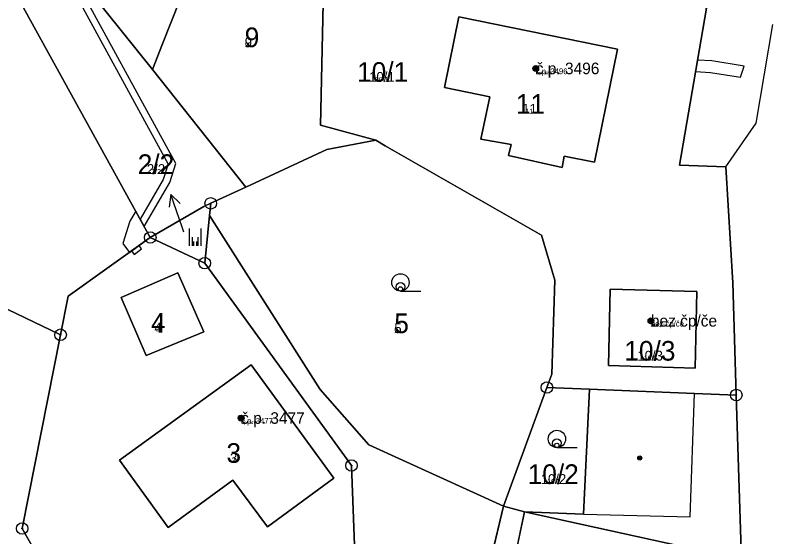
# Model space of a CAD drawing. Extents: x -759873 to -758487, y -975024 to -973516.
# Drawn here: x -759256 to -759190.5, y -974381.9 to -974336.8 of the extents above; entities that cross this region are included whole.
import ezdxf

# ---------------------------------------------------------------- set-up
doc = ezdxf.new("R2010")
doc.units = 0
for name, color, linetype in [('KAT_02_hranice parcel', 7, 'Continuous'), ('KAT_03_1000_st čísla parcelní', 7, 'Continuous'), ('KAT_03_1000_čísla parcelní', 7, 'Continuous'), ('KAT_03_1000_čísla popisná', 7, 'Continuous'), ('KAT_03_250_st čísla parcelní', 7, 'Continuous'), ('KAT_03_250_čísla parcelní', 7, 'Continuous'), ('KAT_03_250_čísla popisná', 7, 'Continuous'), ('KAT_03_500_st čísla parcelní', 7, 'Continuous'), ('KAT_03_500_čísla parcelní', 7, 'Continuous'), ('KAT_03_500_čísla popisná', 7, 'Continuous'), ('KAT_04_vnitřní kresba', 7, 'Continuous'), ('KAT_05_1000_značky kultur', 7, 'Continuous'), ('KAT_05_250_značky kultur', 7, 'Continuous'), ('KAT_05_500_značky kultur', 7, 'Continuous'), ('KAT_07_1000_značky budov', 7, 'Continuous'), ('KAT_07_250_značky budov', 7, 'Continuous'), ('KAT_07_500_značky budov', 7, 'Continuous'), ('KAT_10_věcná břemena', 7, 'Continuous'), ('KAT_11_značky bodu BP', 7, 'Continuous'), ('KAT_12_pomocná šipka', 7, 'Continuous'), ('KAT_14_plocha_budovy', 7, 'Continuous'), ('KAT_14_plocha_pozemek', 7, 'Continuous')]:
    doc.layers.add(name, color=color, linetype=linetype)

msp = doc.modelspace()

# ---------------------------------------------------------------- linework, layer by layer
at = {"layer": 'KAT_02_hranice parcel'}
for p, q in [((-759244.28, -974356.01), (-759262.85, -974322.33)), ((-759244.1, -974341.47), (-759236.02, -974351.64)), ((-759194.5, -974349.88), (-759193.89, -974359.92)), ((-759236.02, -974351.64), (-759239.05, -974353.05)), ((-759239.05, -974353.05), (-759239.16, -974354.11)), ((-759239.57, -974358.23), (-759239.16, -974354.11)), ((-759239.57, -974358.23), (-759244.28, -974356.01)), ((-759193.89, -974359.92), (-759193.58, -974369.65)), ((-759213.72, -974379.28), (-759209.96, -974369)), ((-759209.96, -974369), (-759206.27, -974369.15)), ((-759217.05, -974393.25), (-759213.72, -974379.28))]:
    msp.add_line(p, q, dxfattribs=at)
for points in [[(-759235.61, -974320.02), (-759243.22, -974339.24), (-759244.1, -974341.47)], [(-759244.1, -974341.47), (-759250.68, -974333.2), (-759253.56, -974321.83)], [(-759224.77, -974347.59), (-759229.56, -974346.28), (-759229.08, -974325.16), (-759216.63, -974330.16), (-759217.5, -974328.24)], [(-759196.17, -974336.14), (-759198.49, -974349.74), (-759194.5, -974349.88)], [(-759217.58, -974336.89), (-759218.83, -974343.02), (-759214.91, -974343.82), (-759215.67, -974347.49), (-759213.06, -974347.95), (-759213.29, -974348.92), (-759208.65, -974349.96), (-759208.46, -974348.98), (-759205.86, -974349.5), (-759203.85, -974339.69), (-759217.58, -974336.89)], [(-759224.77, -974347.59), (-759229, -974348.38), (-759236.02, -974351.64)], [(-759209.96, -974369), (-759209.54, -974367.85), (-759209.27, -974359.71), (-759210.44, -974355.81), (-759223.96, -974348.06), (-759224.77, -974347.59)], [(-759265.03, -974350.94), (-759264.01, -974358.69), (-759252.89, -974364.02), (-759252.04, -974364.43)], [(-759244.28, -974356.01), (-759239.65, -974353.33), (-759239.05, -974353.05)], [(-759239.16, -974354.11), (-759229.59, -974369.18), (-759225.38, -974373.96), (-759213.72, -974379.28)], [(-759252.04, -974364.43), (-759251.38, -974361.09), (-759244.28, -974356.01)], [(-759225.77, -974404.63), (-759226.08, -974396.42), (-759226.87, -974375.75), (-759239.57, -974358.23)], [(-759239.65, -974364.19), (-759241.89, -974359.07), (-759246.8, -974361.21), (-759244.64, -974366.24), (-759239.65, -974364.19)], [(-759204.5, -974360.48), (-759197, -974360.68), (-759197.15, -974367.33), (-759204.64, -974367.08), (-759204.5, -974360.48)], [(-759249.25, -974391.99), (-759255.36, -974381.2), (-759252.04, -974364.43)], [(-759234.13, -974381.06), (-759228.41, -974376.86), (-759235.55, -974367.03), (-759246.94, -974375.28), (-759242.74, -974381.11), (-759237.15, -974377.03), (-759234.13, -974381.06)], [(-759206.27, -974369.15), (-759206.8, -974379.96), (-759211.91, -974379.77), (-759213.72, -974379.28)], [(-759193.58, -974369.65), (-759197.19, -974369.51), (-759206.27, -974369.15)], [(-759193.58, -974369.65), (-759193.12, -974383.97), (-759189.03, -974384.96)]]:
    msp.add_lwpolyline(points, dxfattribs=at)
at = {"layer": 'KAT_03_1000_čísla popisná'}
for centre in [(-759210.93, -974341.37), (-759200.97, -974363.22), (-759236.42, -974371.64)]:
    msp.add_circle(centre, 0.25, dxfattribs=at)
at = {"layer": 'KAT_03_250_čísla popisná'}
for centre in [(-759210.93, -974341.37), (-759200.97, -974363.22), (-759236.42, -974371.64)]:
    msp.add_circle(centre, 0.0625, dxfattribs=at)
at = {"layer": 'KAT_03_500_čísla popisná'}
for centre in [(-759210.93, -974341.37), (-759200.97, -974363.22), (-759236.42, -974371.64)]:
    msp.add_circle(centre, 0.125, dxfattribs=at)
at = {"layer": 'KAT_04_vnitřní kresba'}
for p, q in [((-759191.86, -974346.12), (-759190.42, -974337.58)), ((-759194.5, -974349.88), (-759191.86, -974346.12)), ((-759197.56, -974380.18), (-759197.19, -974369.51)), ((-759213.6, -974387.75), (-759211.91, -974379.77)), ((-759211.91, -974379.77), (-759197.2, -974382.98)), ((-759206.8, -974379.96), (-759197.56, -974380.18))]:
    msp.add_line(p, q, dxfattribs=at)
at = {"layer": 'KAT_05_1000_značky kultur'}
for p, q in [((-759240.881, -974356.72), (-759240.881, -974355.22)), ((-759239.88, -974356.72), (-759239.88, -974355.22)), ((-759222.633, -974360.65), (-759220.883, -974360.65)), ((-759209.103, -974374.2), (-759207.353, -974374.2))]:
    msp.add_line(p, q, dxfattribs=at)
for centre in [(-759222.633, -974359.9), (-759209.103, -974373.45)]:
    msp.add_circle(centre, 0.75, dxfattribs=at)
at = {"layer": 'KAT_05_250_značky kultur'}
for p, q in [((-759240.498, -974356.72), (-759240.498, -974356.345)), ((-759240.248, -974356.72), (-759240.248, -974356.345)), ((-759222.638, -974360.65), (-759222.201, -974360.65)), ((-759209.108, -974374.2), (-759208.671, -974374.2))]:
    msp.add_line(p, q, dxfattribs=at)
for centre in [(-759222.638, -974360.462), (-759209.108, -974374.012)]:
    msp.add_circle(centre, 0.187, dxfattribs=at)
at = {"layer": 'KAT_05_500_značky kultur'}
for p, q in [((-759240.625, -974356.72), (-759240.625, -974355.97)), ((-759240.125, -974356.72), (-759240.125, -974355.97)), ((-759222.637, -974360.65), (-759221.762, -974360.65)), ((-759209.106, -974374.2), (-759208.231, -974374.2))]:
    msp.add_line(p, q, dxfattribs=at)
for centre in [(-759222.636, -974360.275), (-759209.106, -974373.825)]:
    msp.add_circle(centre, 0.375, dxfattribs=at)
at = {"layer": 'KAT_07_1000_značky budov'}
for centre in [(-759210.937, -974341.369), (-759200.977, -974363.219), (-759236.427, -974371.639), (-759201.937, -974375.099)]:
    msp.add_circle(centre, 0.175, dxfattribs=at)
at = {"layer": 'KAT_07_250_značky budov'}
for centre in [(-759210.932, -974341.37), (-759200.972, -974363.22), (-759236.422, -974371.64), (-759201.932, -974375.1)]:
    msp.add_circle(centre, 0.0437, dxfattribs=at)
at = {"layer": 'KAT_07_500_značky budov'}
for centre in [(-759210.933, -974341.37), (-759200.973, -974363.22), (-759236.423, -974371.64), (-759201.933, -974375.1)]:
    msp.add_circle(centre, 0.0875, dxfattribs=at)
at = {"layer": 'KAT_10_věcná břemena'}
for points in [[(-759243.16, -974351), (-759245.15, -974354.43), (-759244.8, -974355.06), (-759242.6, -974351.24), (-759242.06, -974349.59), (-759251.43, -974332.44), (-759255.6, -974317.32), (-759255.39, -974316.83), (-759254.84, -974316.89), (-759255, -974316.27), (-759255.43, -974316.22), (-759255.85, -974315.76), (-759256.34, -974311.66), (-759257.41, -974307.46), (-759258.61, -974304.28), (-759258.78, -974304.49), (-759256.94, -974311.76), (-759256.43, -974316.02), (-759255.93, -974316.57), (-759256.24, -974317.28), (-759251.99, -974332.66), (-759242.72, -974349.65)], [(-759196.94, -974340.66), (-759197.11, -974341.65), (-759195.81, -974341.71), (-759193.23, -974342.14), (-759192.91, -974341.18), (-759195.71, -974340.71)], [(-759246.65, -974356.52), (-759246.08, -974357.3), (-759244.28, -974356.01), (-759245.54, -974353.72), (-759246.05, -974354.59)], [(-759245.25, -974356.7), (-759245.89, -974357.16), (-759245.66, -974357.48), (-759245.03, -974357)]]:
    msp.add_lwpolyline(points, close=True, dxfattribs=at)
at = {"layer": 'KAT_11_značky bodu BP'}
for centre, radius in [((-759239.05, -974353.05), 0.5), ((-759239.05, -974353.05), 0.0303), ((-759244.28, -974356.01), 0.5), ((-759244.28, -974356.01), 0.0303), ((-759239.57, -974358.23), 0.5), ((-759239.57, -974358.23), 0.0303), ((-759252.04, -974364.43), 0.5), ((-759252.04, -974364.43), 0.0303), ((-759209.96, -974369), 0.5), ((-759209.96, -974369), 0.0303), ((-759193.58, -974369.65), 0.5), ((-759193.58, -974369.65), 0.0303), ((-759226.87, -974375.75), 0.5), ((-759226.87, -974375.75), 0.0303), ((-759255.36, -974381.2), 0.5), ((-759255.36, -974381.2), 0.0303)]:
    msp.add_circle(centre, radius, dxfattribs=at)
at = {"layer": 'KAT_12_pomocná šipka'}
for p, q in [((-759242.487, -974352.273), (-759242.634, -974353.382)), ((-759241.51, -974355.11), (-759242.487, -974352.273)), ((-759242.487, -974352.273), (-759241.688, -974353.056)), ((-759241.37, -974355.54), (-759241.51, -974355.11))]:
    msp.add_line(p, q, dxfattribs=at)
at = {"layer": 'KAT_14_plocha_budovy'}
for points in [[(-759217.58, -974336.89), (-759218.83, -974343.02), (-759214.91, -974343.82), (-759215.67, -974347.49), (-759213.06, -974347.95), (-759213.29, -974348.92), (-759208.65, -974349.96), (-759208.46, -974348.98), (-759205.86, -974349.5), (-759203.85, -974339.69)], [(-759204.5, -974360.48), (-759204.64, -974367.08), (-759197.15, -974367.33), (-759197, -974360.68)], [(-759246.94, -974375.28), (-759242.74, -974381.11), (-759237.15, -974377.03), (-759234.13, -974381.06), (-759228.41, -974376.86), (-759235.55, -974367.03)], [(-759198.96, -974391), (-759197.2, -974382.98), (-759211.91, -974379.77), (-759213.6, -974387.75), (-759207.14, -974389.18), (-759203.78, -974389.93)]]:
    msp.add_lwpolyline(points, close=True, dxfattribs=at)
at = {"layer": 'KAT_14_plocha_pozemek'}
for points in [[(-759269.33, -974290.63), (-759267.61, -974293.02), (-759264.33, -974298.27), (-759260.66, -974306.61), (-759259.68, -974309.57), (-759259.59, -974310.71), (-759260.55, -974314.17), (-759262.85, -974322.33), (-759244.28, -974356.01), (-759239.65, -974353.33), (-759239.05, -974353.05), (-759236.02, -974351.64), (-759244.1, -974341.47), (-759250.68, -974333.2), (-759253.56, -974321.83), (-759257.03, -974308.45), (-759262.39, -974294.33), (-759268.07, -974285), (-759268.62, -974283.48), (-759270.07, -974279.49), (-759271.18, -974288.32)], [(-759256.52, -974306.25), (-759257.03, -974308.45), (-759253.56, -974321.83), (-759250.68, -974333.2), (-759244.1, -974341.47), (-759243.22, -974339.24), (-759235.61, -974320.02), (-759238.99, -974318.84), (-759243.21, -974315.57), (-759247.9, -974311.28), (-759251.35, -974310.58), (-759254.71, -974309.04)], [(-759216.63, -974330.16), (-759217.5, -974328.24), (-759228.38, -974323.31), (-759235.61, -974320.02), (-759243.22, -974339.24), (-759244.1, -974341.47), (-759236.02, -974351.64), (-759229, -974348.38), (-759224.77, -974347.59), (-759229.56, -974346.28), (-759229.08, -974325.16)], [(-759265.74, -974330.84), (-759265.67, -974342.52), (-759265.5, -974344.74), (-759265.03, -974350.94), (-759264.01, -974358.69), (-759252.89, -974364.02), (-759252.04, -974364.43), (-759251.38, -974361.09), (-759244.28, -974356.01), (-759262.85, -974322.33)], [(-759224.77, -974347.59), (-759223.96, -974348.06), (-759210.44, -974355.81), (-759209.27, -974359.71), (-759209.54, -974367.85), (-759209.96, -974369), (-759206.27, -974369.15), (-759197.19, -974369.51), (-759193.58, -974369.65), (-759193.89, -974359.92), (-759194.5, -974349.88), (-759198.49, -974349.74), (-759196.17, -974336.14), (-759217.5, -974328.24), (-759216.63, -974330.16), (-759229.08, -974325.16), (-759229.56, -974346.28)], [(-759217.58, -974336.89), (-759218.83, -974343.02), (-759214.91, -974343.82), (-759215.67, -974347.49), (-759213.06, -974347.95), (-759213.29, -974348.92), (-759208.65, -974349.96), (-759208.46, -974348.98), (-759205.86, -974349.5), (-759203.85, -974339.69)], [(-759217.58, -974336.89), (-759203.85, -974339.69), (-759205.86, -974349.5), (-759208.46, -974348.98), (-759208.65, -974349.96), (-759213.29, -974348.92), (-759213.06, -974347.95), (-759215.67, -974347.49), (-759214.91, -974343.82), (-759218.83, -974343.02)], [(-759209.54, -974367.85), (-759209.27, -974359.71), (-759210.44, -974355.81), (-759223.96, -974348.06), (-759224.77, -974347.59), (-759229, -974348.38), (-759236.02, -974351.64), (-759239.05, -974353.05), (-759239.16, -974354.11), (-759229.59, -974369.18), (-759225.38, -974373.96), (-759213.72, -974379.28), (-759209.96, -974369)], [(-759236.62, -974396.93), (-759245.48, -974393.46), (-759248.04, -974394.36), (-759249.25, -974391.99), (-759255.36, -974381.2), (-759252.04, -974364.43), (-759252.89, -974364.02), (-759264.01, -974358.69), (-759265.03, -974350.94), (-759280.6, -974350.56), (-759264.32, -974374.41), (-759258.29, -974395.34), (-759252.87, -974402.7), (-759249, -974402.07)], [(-759239.16, -974354.11), (-759239.05, -974353.05), (-759239.65, -974353.33), (-759244.28, -974356.01), (-759239.57, -974358.23)], [(-759217.05, -974393.25), (-759213.72, -974379.28), (-759225.38, -974373.96), (-759229.59, -974369.18), (-759239.16, -974354.11), (-759239.57, -974358.23), (-759226.87, -974375.75), (-759226.08, -974396.42), (-759225.77, -974404.63), (-759220.81, -974404.94), (-759219.59, -974401.14)], [(-759239.57, -974358.23), (-759244.28, -974356.01), (-759251.38, -974361.09), (-759252.04, -974364.43), (-759255.36, -974381.2), (-759249.25, -974391.99), (-759245.48, -974393.46), (-759236.62, -974396.93), (-759234.26, -974398.95), (-759227.77, -974404.51), (-759225.77, -974404.63), (-759226.08, -974396.42), (-759226.87, -974375.75)], [(-759239.65, -974364.19), (-759241.89, -974359.07), (-759246.8, -974361.21), (-759244.64, -974366.24)], [(-759239.65, -974364.19), (-759244.64, -974366.24), (-759246.8, -974361.21), (-759241.89, -974359.07)], [(-759204.5, -974360.48), (-759197, -974360.68), (-759197.15, -974367.33), (-759204.64, -974367.08)], [(-759204.5, -974360.48), (-759204.64, -974367.08), (-759197.15, -974367.33), (-759197, -974360.68)], [(-759234.13, -974381.06), (-759228.41, -974376.86), (-759235.55, -974367.03), (-759246.94, -974375.28), (-759242.74, -974381.11), (-759237.15, -974377.03)], [(-759234.13, -974381.06), (-759237.15, -974377.03), (-759242.74, -974381.11), (-759246.94, -974375.28), (-759235.55, -974367.03), (-759228.41, -974376.86)], [(-759193.58, -974369.65), (-759197.19, -974369.51), (-759206.27, -974369.15), (-759206.8, -974379.96), (-759211.91, -974379.77), (-759213.72, -974379.28), (-759217.05, -974393.25), (-759206.79, -974400.97), (-759194.73, -974407.56), (-759189.03, -974384.96), (-759193.12, -974383.97)], [(-759213.72, -974379.28), (-759211.91, -974379.77), (-759206.8, -974379.96), (-759206.27, -974369.15), (-759209.96, -974369)]]:
    msp.add_lwpolyline(points, close=True, dxfattribs=at)
msp.add_lwpolyline([(-759196.17, -974336.14), (-759198.49, -974349.74), (-759194.5, -974349.88), (-759193.89, -974359.92), (-759193.58, -974369.65), (-759193.12, -974383.97), (-759189.03, -974384.96)], dxfattribs=at)

# ---------------------------------------------------------------- texts
at = {"layer": 'KAT_03_1000_st čísla parcelní'}
for s, p in [('11', (-759212.652, -974345.289)), ('10/3', (-759203.271, -974366.669)), ('3', (-759237.69, -974375.52))]:
    msp.add_text(s, height=1.7, dxfattribs=at).set_placement(p)
at = {"layer": 'KAT_03_1000_čísla parcelní'}
for s, p in [('9', (-759236.11, -974339.53)), ('10/1', (-759226.391, -974342.53)), ('2/2', (-759245.368, -974350.51)), ('4', (-759244.22, -974364.24)), ('5', (-759223.17, -974364.289)), ('10/2', (-759211.631, -974377.35))]:
    msp.add_text(s, height=1.7, dxfattribs=at).set_placement(p)
at = {"layer": 'KAT_03_1000_čísla popisná'}
for s, p in [('č.p. 3496', (-759210.93, -974341.87)), ('bez čp/če', (-759200.97, -974363.72)), ('č.p. 3477', (-759236.42, -974372.14))]:
    msp.add_text(s, height=1, dxfattribs=at).set_placement(p)
at = {"layer": 'KAT_03_250_st čísla parcelní'}
for s, p in [('11', (-759211.825, -974345.289)), ('10/3', (-759201.579, -974366.669)), ('3', (-759237.235, -974375.52))]:
    msp.add_text(s, height=0.425, dxfattribs=at).set_placement(p)
at = {"layer": 'KAT_03_250_čísla parcelní'}
for s, p in [('9', (-759236.11, -974339.53)), ('10/1', (-759224.822, -974342.53)), ('2/2', (-759244.178, -974350.51)), ('4', (-759243.768, -974364.24)), ('5', (-759223.17, -974364.289)), ('10/2', (-759209.945, -974377.35))]:
    msp.add_text(s, height=0.425, dxfattribs=at).set_placement(p)
at = {"layer": 'KAT_03_250_čísla popisná'}
for s, p in [('č.p. 3496', (-759210.93, -974341.87)), ('bez čp/če', (-759200.97, -974363.72)), ('č.p. 3477', (-759236.42, -974372.14))]:
    msp.add_text(s, height=0.25, dxfattribs=at).set_placement(p)
at = {"layer": 'KAT_03_500_st čísla parcelní'}
for s, p in [('11', (-759212.101, -974345.289)), ('10/3', (-759202.143, -974366.669)), ('3', (-759237.387, -974375.52))]:
    msp.add_text(s, height=0.85, dxfattribs=at).set_placement(p)
at = {"layer": 'KAT_03_500_čísla parcelní'}
for s, p in [('9', (-759236.11, -974339.53)), ('10/1', (-759225.345, -974342.53)), ('2/2', (-759244.574, -974350.51)), ('4', (-759243.919, -974364.24)), ('5', (-759223.17, -974364.289)), ('10/2', (-759210.507, -974377.35))]:
    msp.add_text(s, height=0.85, dxfattribs=at).set_placement(p)
at = {"layer": 'KAT_03_500_čísla popisná'}
for s, p in [('č.p. 3496', (-759210.93, -974341.87)), ('bez čp/če', (-759200.97, -974363.72)), ('č.p. 3477', (-759236.42, -974372.14))]:
    msp.add_text(s, height=0.5, dxfattribs=at).set_placement(p)

doc.saveas('drawing.dxf')
